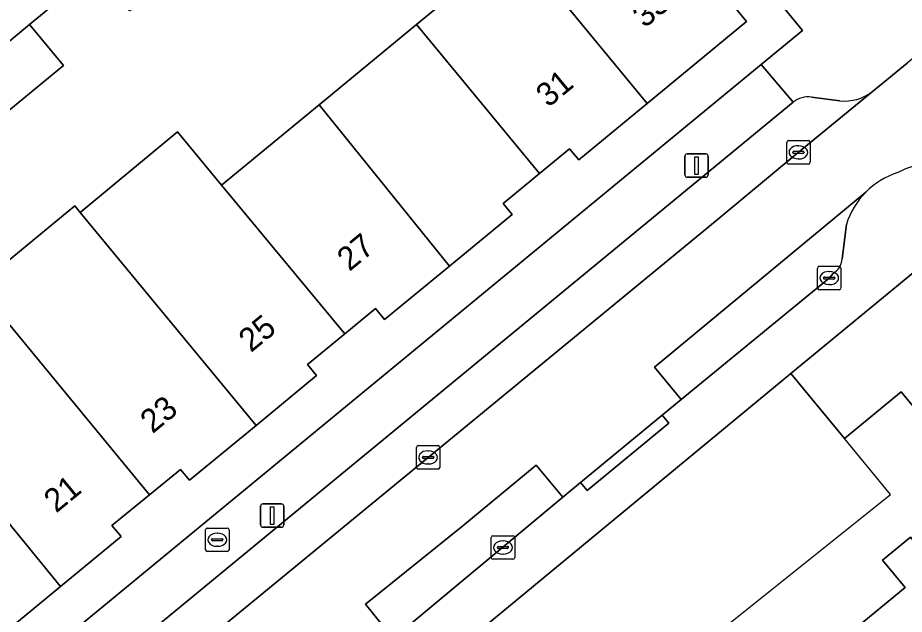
# Model space of a CAD drawing. Extents: x 161771 to 163125, y 382475 to 383179.
# Drawn here: x 162013.74 to 162051.56, y 383001.03 to 383026.48 of the extents above; entities that cross this region are included whole.
import ezdxf

# ---------------------------------------------------------------- set-up
doc = ezdxf.new("R2010")
doc.units = 0
for name, color, linetype in [('IMGEO_Brandkraan', 7, 'Continuous'), ('IMGEO_Erf', 7, 'Continuous'), ('IMGEO_Hek', 7, 'Continuous'), ('IMGEO_Kolk', 7, 'Continuous'), ('IMGEO_Lichtmast', 7, 'Continuous'), ('IMGEO_Pand', 7, 'Continuous'), ('IMGEO_Pand_nummerreeks', 7, 'Continuous'), ('IMGEO_Parkeervlak_open', 7, 'Continuous'), ('IMGEO_Rijbaan_lokaal_open', 7, 'Continuous'), ('IMGEO_Voetpad_open', 7, 'Continuous')]:
    doc.layers.add(name, color=color, linetype=linetype)

msp = doc.modelspace()

# ---------------------------------------------------------------- linework, layer by layer
at = {"layer": 'IMGEO_Brandkraan'}
for p, q in [((162021.756, 383003.786), (162021.756, 383004.638)), ((162021.831, 383004.712), (162022.683, 383004.712)), ((162022.757, 383004.638), (162022.757, 383003.786)), ((162022.015, 383004.206), (162022.015, 383004.218)), ((162022.453, 383004.169), (162022.055, 383004.169)), ((162022.058, 383004.255), (162022.456, 383004.255)), ((162022.244, 383004.492), (162022.269, 383004.492)), ((162022.499, 383004.218), (162022.499, 383004.206)), ((162022.267, 383003.932), (162022.242, 383003.932)), ((162022.683, 383003.712), (162021.831, 383003.712))]:
    msp.add_line(p, q, dxfattribs=at)
for points in [[(162021.756, 383003.786), (162021.756, 383004.638)], [(162021.831, 383004.712), (162022.683, 383004.712)], [(162022.757, 383004.638), (162022.757, 383003.786)], [(162022.683, 383003.712), (162021.831, 383003.712)]]:
    msp.add_lwpolyline(points, dxfattribs=at)
for centre, radius, start, end in [((162021.833, 383004.636), 0.0765, 91.552, 178.448), ((162021.833, 383004.636), 0.0765, 91.552, 178.448), ((162022.681, 383004.636), 0.0765, 1.552, 88.448), ((162022.681, 383004.636), 0.0765, 1.552, 88.448), ((162022.055, 383004.215), 0.0403, 85.8775, 175.7526), ((162022.052, 383004.205), 0.0366, 178.938, 274.7102), ((162022.456, 383004.212), 0.043, 264.8664, 352.4533), ((162022.46, 383004.217), 0.0386, 1.7309, 96.639), ((162021.833, 383003.788), 0.0765, 181.552, 268.448), ((162021.833, 383003.788), 0.0765, 181.552, 268.448), ((162022.681, 383003.788), 0.0765, 271.552, 358.448), ((162022.681, 383003.788), 0.0765, 271.552, 358.448)]:
    msp.add_arc(centre, radius, start, end, dxfattribs=at)
for centre, major_axis, ratio, start_param, end_param in [((162022.243, 383004.212), (-0.387, 0.002), 0.722429, 4.712389, 7.853982), ((162022.268, 383004.212), (-0.39, 0.002), 0.717154, 1.570796, 4.712389)]:
    msp.add_ellipse(centre, major_axis=major_axis, ratio=ratio, start_param=start_param, end_param=end_param, dxfattribs=at)
at = {"layer": 'IMGEO_Erf'}
for points in [[(162015.728, 383000), (162045.451, 383024.477), (162047.215, 383025.93), (162033.862, 383042.203), (162031.041, 383039.888), (162032.45, 383038.172), (162029.792, 383035.991), (162026.845, 383033.573), (162025.436, 383035.289), (162022.631, 383033.089), (162024.072, 383031.341), (162021.427, 383029.16), (162018.521, 383026.765), (162017.08, 383028.513), (162014.253, 383026.182), (162015.694, 383024.435), (162013.04, 383022.247)], [(162034.955, 383029.652), (162039.195, 383033.146), (162044.824, 383026.316), (162040.586, 383022.817), (162037.669, 383020.408), (162037.283, 383020.881), (162035.996, 383019.828), (162034.443, 383018.558), (162034.832, 383018.087), (162032.157, 383015.886), (162029.389, 383013.608), (162029.008, 383014.072), (162027.692, 383012.988), (162026.107, 383011.682), (162026.493, 383011.222), (162023.908, 383009.09), (162021.066, 383006.747), (162020.686, 383007.211), (162019.358, 383006.121), (162017.765, 383004.813), (162018.154, 383004.356), (162015.563, 383002.219), (162012.871, 383000)], [(162000, 383000.845), (162001.548, 383002.12), (162005.807, 383005.631), (162003.899, 383007.946), (162008.075, 383011.387), (162012.211, 383014.796), (162012.02, 383015.027), (162016.179, 383018.455), (162016.408, 383018.167), (162020.561, 383021.604), (162022.438, 383019.336), (162026.597, 383022.764), (162030.749, 383026.186), (162034.955, 383029.652)], [(162046.723, 383011.3), (162033.035, 383000), (162000, 382972.728), (161984.645, 382960.165), (161976.127, 382953.087)], [(162048.953, 383000), (162051.587, 383002.174), (162050.63, 383003.336), (162051.82, 383004.316), (162052.363, 383003.656), (162055.173, 383005.97), (162051.422, 383010.524), (162049.003, 383008.531), (162046.723, 383011.3)]]:
    msp.add_lwpolyline(points, dxfattribs=at)
at = {"layer": 'IMGEO_Hek'}
msp.add_lwpolyline([(162050.138, 382980.891), (162039.382, 382993.962), (162045.012, 382998.508), (162043.77, 383000), (162043.582, 383000.226), (162050.972, 383006.139), (162049.003, 383008.531)], dxfattribs=at)
at = {"layer": 'IMGEO_Kolk'}
for p, q in [((162046.615, 383021.235), (162047.467, 383021.235)), ((162046.54, 383020.309), (162046.54, 383021.161)), ((162047.028, 383021.015), (162047.053, 383021.015)), ((162047.541, 383021.161), (162047.541, 383020.309)), ((162046.799, 383020.729), (162046.799, 383020.741)), ((162047.237, 383020.692), (162046.839, 383020.692)), ((162046.842, 383020.778), (162047.24, 383020.778)), ((162047.051, 383020.455), (162047.026, 383020.455)), ((162047.283, 383020.741), (162047.283, 383020.729)), ((162047.467, 383020.235), (162046.615, 383020.235)), ((162047.93, 383015.875), (162048.782, 383015.875)), ((162047.855, 383014.949), (162047.855, 383015.801)), ((162048.343, 383015.655), (162048.368, 383015.655)), ((162048.856, 383015.801), (162048.856, 383014.949)), ((162048.114, 383015.369), (162048.114, 383015.381)), ((162048.552, 383015.332), (162048.154, 383015.332)), ((162048.157, 383015.418), (162048.555, 383015.418)), ((162048.598, 383015.381), (162048.598, 383015.369)), ((162048.782, 383014.875), (162047.93, 383014.875)), ((162048.366, 383015.095), (162048.341, 383015.095)), ((162030.746, 383007.3), (162030.746, 383008.152)), ((162030.821, 383008.226), (162031.673, 383008.226)), ((162031.234, 383008.006), (162031.259, 383008.006)), ((162031.747, 383008.152), (162031.747, 383007.3)), ((162031.005, 383007.72), (162031.005, 383007.732)), ((162031.443, 383007.683), (162031.045, 383007.683)), ((162031.048, 383007.769), (162031.446, 383007.769)), ((162031.489, 383007.732), (162031.489, 383007.72)), ((162031.673, 383007.226), (162030.821, 383007.226)), ((162031.257, 383007.446), (162031.232, 383007.446)), ((162033.94, 383003.455), (162033.94, 383004.307)), ((162034.015, 383004.381), (162034.867, 383004.381)), ((162034.428, 383004.161), (162034.453, 383004.161)), ((162034.941, 383004.307), (162034.941, 383003.455)), ((162034.199, 383003.875), (162034.199, 383003.887)), ((162034.637, 383003.838), (162034.239, 383003.838)), ((162034.242, 383003.924), (162034.64, 383003.924)), ((162034.683, 383003.887), (162034.683, 383003.875)), ((162034.451, 383003.601), (162034.426, 383003.601)), ((162034.867, 383003.381), (162034.015, 383003.381))]:
    msp.add_line(p, q, dxfattribs=at)
for points in [[(162046.615, 383021.235), (162047.467, 383021.235)], [(162046.54, 383020.309), (162046.54, 383021.161)], [(162047.541, 383021.161), (162047.541, 383020.309)], [(162047.467, 383020.235), (162046.615, 383020.235)], [(162047.93, 383015.875), (162048.782, 383015.875)], [(162047.855, 383014.949), (162047.855, 383015.801)], [(162048.856, 383015.801), (162048.856, 383014.949)], [(162048.782, 383014.875), (162047.93, 383014.875)], [(162030.746, 383007.3), (162030.746, 383008.152)], [(162030.821, 383008.226), (162031.673, 383008.226)], [(162031.747, 383008.152), (162031.747, 383007.3)], [(162031.673, 383007.226), (162030.821, 383007.226)], [(162033.94, 383003.455), (162033.94, 383004.307)], [(162034.015, 383004.381), (162034.867, 383004.381)], [(162034.941, 383004.307), (162034.941, 383003.455)], [(162034.867, 383003.381), (162034.015, 383003.381)]]:
    msp.add_lwpolyline(points, dxfattribs=at)
for centre, radius, start, end in [((162046.617, 383021.159), 0.0765, 91.552, 178.448), ((162046.617, 383021.159), 0.0765, 91.552, 178.448), ((162047.465, 383021.159), 0.0765, 1.552, 88.448), ((162047.465, 383021.159), 0.0765, 1.552, 88.448), ((162046.839, 383020.738), 0.0403, 85.8775, 175.7526), ((162046.836, 383020.728), 0.0366, 178.938, 274.7102), ((162047.24, 383020.735), 0.043, 264.8664, 352.4533), ((162047.244, 383020.74), 0.0386, 1.7309, 96.639), ((162046.617, 383020.311), 0.0765, 181.552, 268.448), ((162046.617, 383020.311), 0.0765, 181.552, 268.448), ((162047.465, 383020.311), 0.0765, 271.552, 358.448), ((162047.465, 383020.311), 0.0765, 271.552, 358.448), ((162047.932, 383015.799), 0.0765, 91.552, 178.448), ((162047.932, 383015.799), 0.0765, 91.552, 178.448), ((162048.78, 383015.799), 0.0765, 1.552, 88.448), ((162048.78, 383015.799), 0.0765, 1.552, 88.448), ((162048.154, 383015.378), 0.0403, 85.8775, 175.7526), ((162048.151, 383015.368), 0.0366, 178.938, 274.7102), ((162048.555, 383015.375), 0.043, 264.8664, 352.4533), ((162048.559, 383015.38), 0.0386, 1.7309, 96.639), ((162047.932, 383014.951), 0.0765, 181.552, 268.448), ((162047.932, 383014.951), 0.0765, 181.552, 268.448), ((162048.78, 383014.951), 0.0765, 271.552, 358.448), ((162048.78, 383014.951), 0.0765, 271.552, 358.448), ((162030.823, 383008.15), 0.0765, 91.552, 178.448), ((162030.823, 383008.15), 0.0765, 91.552, 178.448), ((162031.671, 383008.15), 0.0765, 1.552, 88.448), ((162031.671, 383008.15), 0.0765, 1.552, 88.448), ((162031.045, 383007.729), 0.0403, 85.8775, 175.7526), ((162031.042, 383007.719), 0.0366, 178.938, 274.7102), ((162031.446, 383007.726), 0.043, 264.8664, 352.4533), ((162031.45, 383007.731), 0.0386, 1.7309, 96.639), ((162030.823, 383007.302), 0.0765, 181.552, 268.448), ((162030.823, 383007.302), 0.0765, 181.552, 268.448), ((162031.671, 383007.302), 0.0765, 271.552, 358.448), ((162031.671, 383007.302), 0.0765, 271.552, 358.448), ((162034.017, 383004.305), 0.0765, 91.552, 178.448), ((162034.017, 383004.305), 0.0765, 91.552, 178.448), ((162034.865, 383004.305), 0.0765, 1.552, 88.448), ((162034.865, 383004.305), 0.0765, 1.552, 88.448), ((162034.239, 383003.884), 0.0403, 85.8775, 175.7526), ((162034.236, 383003.874), 0.0366, 178.938, 274.7102), ((162034.64, 383003.881), 0.043, 264.8664, 352.4533), ((162034.644, 383003.886), 0.0386, 1.7309, 96.639), ((162034.017, 383003.457), 0.0765, 181.552, 268.448), ((162034.017, 383003.457), 0.0765, 181.552, 268.448), ((162034.865, 383003.457), 0.0765, 271.552, 358.448), ((162034.865, 383003.457), 0.0765, 271.552, 358.448)]:
    msp.add_arc(centre, radius, start, end, dxfattribs=at)
for centre, major_axis, ratio, start_param, end_param in [((162047.027, 383020.735), (-0.387, 0.002), 0.722429, 4.712389, 7.853982), ((162047.052, 383020.735), (-0.39, 0.002), 0.717154, 1.570796, 4.712389), ((162048.342, 383015.375), (-0.387, 0.002), 0.722429, 4.712389, 7.853982), ((162048.367, 383015.375), (-0.39, 0.002), 0.717154, 1.570796, 4.712389), ((162031.233, 383007.726), (-0.387, 0.002), 0.722429, 4.712389, 7.853982), ((162031.258, 383007.726), (-0.39, 0.002), 0.717154, 1.570796, 4.712389), ((162034.427, 383003.881), (-0.387, 0.002), 0.722429, 4.712389, 7.853982), ((162034.452, 383003.881), (-0.39, 0.002), 0.717154, 1.570796, 4.712389)]:
    msp.add_ellipse(centre, major_axis=major_axis, ratio=ratio, start_param=start_param, end_param=end_param, dxfattribs=at)
at = {"layer": 'IMGEO_Lichtmast'}
for p, q in [((162042.199, 383019.771), (162042.199, 383020.571)), ((162042.199, 383020.571), (162042.199, 383019.771)), ((162042.299, 383020.671), (162043.089, 383020.671)), ((162043.089, 383020.671), (162042.299, 383020.671)), ((162043.189, 383020.571), (162043.189, 383019.771)), ((162043.189, 383019.771), (162043.189, 383020.571)), ((162043.089, 383019.671), (162042.299, 383019.671)), ((162042.299, 383019.671), (162043.089, 383019.671)), ((162024.199, 383005.743), (162024.989, 383005.743)), ((162024.989, 383005.743), (162024.199, 383005.743)), ((162024.099, 383004.843), (162024.099, 383005.643)), ((162024.099, 383005.643), (162024.099, 383004.843)), ((162025.089, 383005.643), (162025.089, 383004.843)), ((162025.089, 383004.843), (162025.089, 383005.643)), ((162024.989, 383004.743), (162024.199, 383004.743)), ((162024.199, 383004.743), (162024.989, 383004.743))]:
    msp.add_line(p, q, dxfattribs=at)
for points in [[(162042.619, 383020.546), (162042.769, 383020.546), (162042.769, 383019.796), (162042.619, 383019.796), (162042.619, 383020.546)], [(162024.519, 383005.618), (162024.669, 383005.618), (162024.669, 383004.868), (162024.519, 383004.868), (162024.519, 383005.618)]]:
    msp.add_lwpolyline(points, dxfattribs=at)
for centre, start, end in [((162042.299, 383020.571), 90, 180), ((162042.299, 383020.571), 90, 180), ((162043.089, 383020.571), 0, 90), ((162043.089, 383020.571), 360, 90), ((162042.299, 383019.771), 180, 270), ((162042.299, 383019.771), 180, 270), ((162043.089, 383019.771), 270, 0), ((162043.089, 383019.771), 270, 0), ((162024.199, 383005.643), 90, 180), ((162024.199, 383005.643), 90, 180), ((162024.989, 383005.643), 0, 90), ((162024.989, 383005.643), 360, 90), ((162024.199, 383004.843), 180, 270), ((162024.199, 383004.843), 180, 270), ((162024.989, 383004.843), 270, 0), ((162024.989, 383004.843), 270, 0)]:
    msp.add_arc(centre, 0.1, start, end, dxfattribs=at)
at = {"layer": 'IMGEO_Pand'}
for points in [[(162034.955, 383029.652), (162040.586, 383022.817), (162044.824, 383026.316), (162039.195, 383033.146)], [(162035.996, 383019.828), (162037.283, 383020.881), (162037.669, 383020.408), (162040.586, 383022.817), (162034.955, 383029.652), (162030.749, 383026.186)], [(162014.253, 383026.182), (162011.597, 383023.993), (162013.04, 383022.247), (162015.694, 383024.435)], [(162035.996, 383019.828), (162030.749, 383026.186), (162026.597, 383022.764), (162032.157, 383015.886), (162034.832, 383018.087), (162034.443, 383018.558)], [(162022.438, 383019.336), (162027.692, 383012.988), (162029.008, 383014.072), (162029.389, 383013.608), (162032.157, 383015.886), (162026.597, 383022.764)], [(162022.438, 383019.336), (162020.561, 383021.604), (162016.408, 383018.167), (162023.908, 383009.09), (162026.493, 383011.222), (162026.107, 383011.682), (162027.692, 383012.988)], [(162012.211, 383014.796), (162019.358, 383006.121), (162020.686, 383007.211), (162021.066, 383006.747), (162023.908, 383009.09), (162016.408, 383018.167), (162016.179, 383018.455), (162012.02, 383015.027)], [(162008.075, 383011.387), (162015.563, 383002.219), (162018.154, 383004.356), (162017.765, 383004.813), (162019.358, 383006.121), (162012.211, 383014.796)], [(162008.075, 383011.387), (162003.899, 383007.946), (162005.807, 383005.631), (162010.369, 383000), (162010.994, 382999.229), (162011.929, 383000), (162012.347, 383000.345), (162012.631, 383000), (162012.728, 382999.882), (162012.871, 383000), (162015.563, 383002.219)]]:
    msp.add_lwpolyline(points, close=True, dxfattribs=at)
msp.add_lwpolyline([(162060.947, 383000), (162058.863, 383002.559), (162060.321, 383003.76), (162057.181, 383007.574), (162056.421, 383006.959), (162055.409, 383008.188), (162059.251, 383011.352), (162058.736, 383011.977), (162054.212, 383017.469), (162046.723, 383011.3), (162049.003, 383008.531), (162051.422, 383010.524), (162055.173, 383005.97), (162052.363, 383003.656), (162051.82, 383004.316), (162050.63, 383003.336), (162051.587, 383002.174), (162048.953, 383000)], dxfattribs=at)
at = {"layer": 'IMGEO_Parkeervlak_open'}
for points in [[(161976.457, 382962.629), (161982.948, 382967.988), (162000, 382981.997), (162013.827, 382993.391), (162021.857, 383000), (162031.244, 383007.725), (162043.486, 383017.783), (162047.037, 383020.734), (162050.186, 383023.322)], [(162048.81, 383022.933), (162047.597, 383023.084)], [(162046.822, 383022.87), (162019.033, 383000), (162000, 382984.317), (161981.711, 382969.256), (161977.639, 382965.905)], [(162049.912, 383019.035), (162040.904, 383011.574), (162042.046, 383010.196), (162048.356, 383015.375)], [(162048.902, 383016.186), (162049.089, 383017.662)], [(162048.356, 383015.375), (162048.521, 383015.566)]]:
    msp.add_lwpolyline(points, dxfattribs=at)
msp.add_lwpolyline([(162036.987, 383006.022), (162035.854, 383007.391), (162032.727, 383004.801), (162028.577, 383001.467), (162029.756, 383000)], close=True, dxfattribs=at)
for centre, radius, start, end in [((162047.439, 383022.146), 0.951, 80.4279, 130.4448), ((162049.016, 383024.833), 1.911, 263.8124, 307.7592), ((162052.289, 383016.677), 3.348, 135.231, 162.8906), ((162048.111, 383016.245), 0.793, 301.1146, 355.7426)]:
    msp.add_arc(centre, radius, start, end, dxfattribs=at)
at = {"layer": 'IMGEO_Rijbaan_lokaal_open'}
for points in [[(162073.373, 383042.355), (162072.467, 383041.65), (162072.291, 383041.505), (162059.815, 383031.239), (162051.68, 383024.544), (162050.186, 383023.322), (162047.037, 383020.734), (162043.486, 383017.783), (162031.244, 383007.725), (162021.857, 383000), (162013.827, 382993.391), (162000, 382981.997), (161982.948, 382967.988), (161976.457, 382962.629), (161976.35, 382962.54)], [(161974.907, 382957.235), (161989.978, 382969.604), (161991.127, 382968.228), (161998.665, 382974.436), (161997.474, 382975.862), (162008.841, 382985.39), (162017.025, 382992.183), (162020.929, 382995.32), (162022.173, 382993.772), (162029.756, 383000), (162028.577, 383001.467), (162032.727, 383004.801), (162035.854, 383007.391), (162036.987, 383006.022), (162037.752, 383006.659), (162041.236, 383009.532), (162042.046, 383010.196), (162040.904, 383011.574), (162049.912, 383019.035)]]:
    msp.add_lwpolyline(points, dxfattribs=at)
for centre, radius, start, end in [((162053.227, 383016.09), 4.254, 97.5001, 117.2874), ((162052.291, 383016.683), 3.345, 107.6426, 135.3286)]:
    msp.add_arc(centre, radius, start, end, dxfattribs=at)
at = {"layer": 'IMGEO_Voetpad_open'}
for points in [[(162017.605, 383062.003), (162019.717, 383059.44), (162033.081, 383043.154), (162033.862, 383042.203), (162047.215, 383025.93), (162045.451, 383024.477), (162046.822, 383022.87)], [(162011.597, 383023.993), (162014.253, 383026.182), (162017.08, 383028.513), (162020.002, 383030.922), (162022.631, 383033.089), (162025.436, 383035.289), (162028.374, 383037.699), (162031.041, 383039.888), (162033.862, 383042.203), (162033.081, 383043.154), (162030.261, 383040.839), (162027.595, 383038.651), (162024.656, 383036.24), (162013.487, 383027.111)], [(162046.822, 383022.87), (162045.451, 383024.477), (162015.728, 383000), (162000, 382987.048), (161980.905, 382971.327), (161973.196, 382965.037)], [(162050.186, 383023.322), (162051.68, 383024.544)], [(162047.597, 383023.084), (162048.81, 383022.933)], [(161977.639, 382965.905), (161981.711, 382969.256), (162000, 382984.317), (162019.033, 383000), (162046.822, 383022.87)], [(161984.645, 382960.165), (162000, 382972.728), (162033.035, 383000), (162046.723, 383011.3), (162054.212, 383017.469), (162058.736, 383011.977), (162060.831, 383013.724), (162058.791, 383016.162), (162057.344, 383018.025)], [(162049.089, 383017.662), (162048.902, 383016.186)], [(162048.521, 383015.566), (162048.356, 383015.375), (162042.046, 383010.196), (162041.236, 383009.532), (162041.514, 383009.178), (162038.027, 383006.307), (162037.752, 383006.659), (162036.987, 383006.022), (162029.756, 383000), (162030.052, 382999.642), (162022.49, 382993.388), (162022.173, 382993.772), (162017.28, 382989.754), (162000, 382975.536), (161998.665, 382974.436), (161998.981, 382974.052), (161991.444, 382967.843), (161991.127, 382968.228), (161984.271, 382962.597), (161982.264, 382960.946), (161978.552, 382957.909)]]:
    msp.add_lwpolyline(points, dxfattribs=at)
msp.add_lwpolyline([(162041.236, 383009.532), (162037.752, 383006.659), (162038.027, 383006.307), (162041.514, 383009.178)], close=True, dxfattribs=at)
for centre, radius, start, end in [((162047.439, 383022.146), 0.951, 80.4279, 130.4448), ((162049.016, 383024.833), 1.911, 263.8124, 307.7592), ((162053.227, 383016.09), 4.254, 97.5001, 117.2874), ((162052.291, 383016.683), 3.345, 107.6426, 135.3286), ((162052.289, 383016.677), 3.348, 135.231, 162.8906), ((162048.111, 383016.245), 0.793, 301.1146, 355.7426)]:
    msp.add_arc(centre, radius, start, end, dxfattribs=at)

# ---------------------------------------------------------------- texts
at = {"layer": 'IMGEO_Pand_nummerreeks'}
for s, p in [('33', (162040.484, 383026.006)), ('31', (162036.374, 383022.619)), ('27', (162027.89, 383015.63)), ('25', (162023.692, 383012.171)), ('23', (162019.495, 383008.712)), ('21', (162015.385, 383005.326))]:
    msp.add_text(s, height=1, rotation=39.4857, dxfattribs=at).set_placement(p)

doc.saveas('drawing.dxf')
